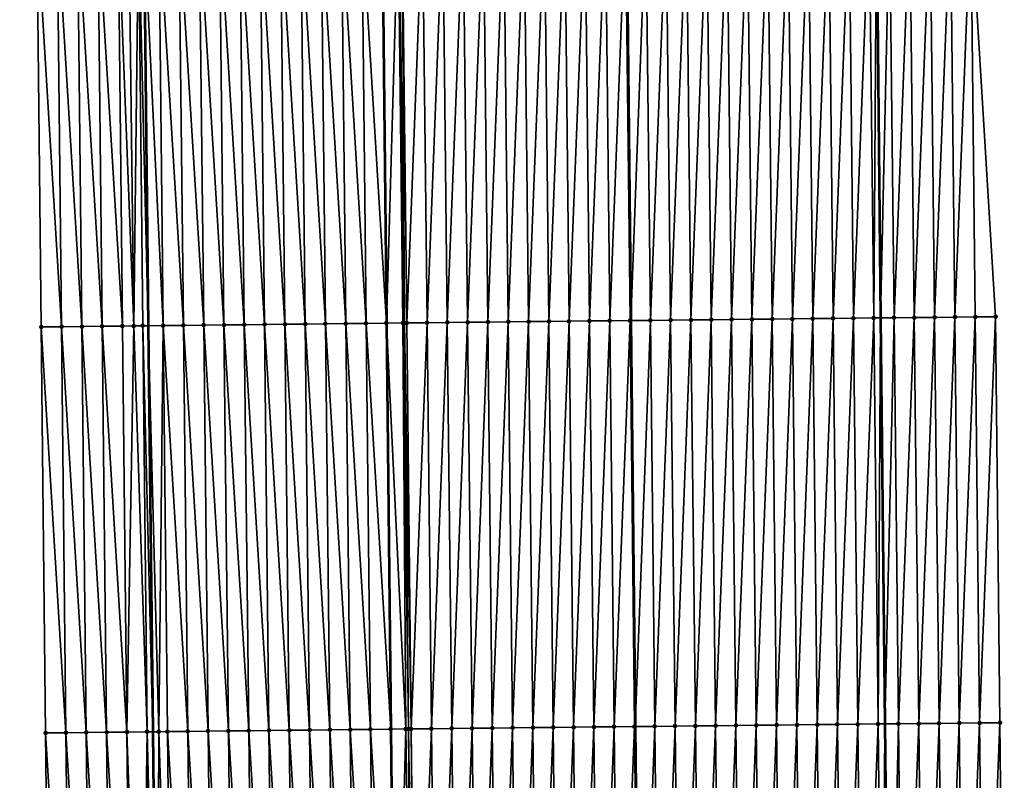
# Model space of a CAD drawing. Header units: feet. Extents: x 2010743 to 2022806, y 818705 to 837694.
# Tile 382 of 531: x 2011444 to 2011492, y 831731 to 831768. Entities that reach past the tile are written whole.
import ezdxf

# ---------------------------------------------------------------- set-up
doc = ezdxf.new("R2010")
doc.units = ezdxf.units.FT
doc.header["$MEASUREMENT"] = 0
for name, color, linetype, lineweight in [('EP_Travel Lane', 172, 'Continuous', 53), ('Road Shots', 141, 'Continuous', 100), ('STRIPING', 60, 'Continuous', 53)]:
    doc.layers.add(name, color=color, linetype=linetype, lineweight=lineweight)
doc.layers.add('I-77-MM17-21_NB-Surface-Border', color=7, linetype='Continuous')
doc.layers.add('I-77-MM17-21_NB-Surface-TIN', color=7, linetype='Continuous')

msp = doc.modelspace()

# ---------------------------------------------------------------- linework, layer by layer
at = {"layer": 'EP_Travel Lane'}
for points in [[(2011485.177, 831853.756, 323.652), (2011485.386, 831833.761, 324.021), (2011485.594, 831813.765, 324.404), (2011485.803, 831793.769, 324.731), (2011486.011, 831773.773, 325.062), (2011486.219, 831753.777, 325.393), (2011486.428, 831733.78, 325.695), (2011486.636, 831713.784, 326.027), (2011486.845, 831693.787, 326.349), (2011487.054, 831673.783, 326.637), (2011487.264, 831653.786, 326.887), (2011487.475, 831633.789, 327.138), (2011487.685, 831613.791, 327.377)], [(2011449.072, 831853.371, 323.961), (2011449.288, 831833.375, 324.312), (2011449.505, 831813.379, 324.656), (2011449.721, 831793.383, 324.965), (2011449.937, 831773.387, 325.292), (2011450.153, 831753.391, 325.644), (2011450.37, 831733.395, 325.962), (2011450.586, 831713.398, 326.256), (2011450.802, 831693.401, 326.543), (2011451.015, 831673.411, 326.849), (2011451.223, 831653.414, 327.141), (2011451.431, 831633.417, 327.406), (2011451.639, 831613.419, 327.638), (2011451.846, 831593.421, 327.826), (2011452.054, 831573.423, 328.022), (2011452.262, 831553.425, 328.205), (2011452.47, 831533.427, 328.378), (2011452.678, 831513.429, 328.569), (2011452.886, 831493.431, 328.729), (2011453.097, 831473.428, 328.901), (2011453.312, 831453.43, 329.063), (2011453.527, 831433.432, 329.189), (2011453.743, 831413.433, 329.309), (2011453.958, 831393.434, 329.386)]]:
    msp.add_polyline3d(points, dxfattribs=at)
at = {"layer": 'I-77-MM17-21_NB-Surface-Border', "color": 3, "linetype": 'Continuous', "lineweight": -3}
for points in [[(2011486.798, 831853.773, 323.598), (2011489.014, 831833.797, 323.882), (2011490.23, 831813.812, 324.215), (2011490.446, 831793.816, 324.555), (2011490.662, 831773.82, 324.901), (2011491.879, 831753.835, 325.197), (2011492.095, 831733.838, 325.503), (2011492.311, 831713.842, 325.837), (2011491.527, 831693.835, 326.185), (2011491.74, 831673.83, 326.475), (2011490.948, 831653.823, 326.767), (2011490.156, 831633.816, 327.056), (2011491.364, 831613.828, 327.263)], [(2011449.089, 831393.381, 329.278), (2011448.504, 831413.376, 329.184), (2011448.125, 831433.373, 329.067), (2011448.04, 831453.373, 328.947), (2011447.825, 831473.371, 328.783), (2011447.614, 831493.374, 328.614), (2011447.406, 831513.373, 328.441), (2011447.198, 831533.371, 328.26), (2011446.99, 831553.369, 328.058), (2011446.513, 831573.364, 327.876), (2011446.83, 831593.368, 327.697), (2011446.763, 831613.367, 327.509), (2011446.591, 831633.365, 327.263), (2011446.107, 831653.359, 327), (2011445.466, 831673.352, 326.693), (2011445.53, 831693.342, 326.395), (2011445.314, 831713.338, 326.112), (2011445.097, 831733.335, 325.799), (2011444.881, 831753.331, 325.475), (2011444.665, 831773.327, 325.13), (2011443.905, 831793.317, 324.779), (2011443.82, 831813.315, 324.476), (2011444.348, 831833.319, 324.16), (2011444.795, 831853.322, 323.822)]]:
    msp.add_polyline3d(points, dxfattribs=at)
at = {"layer": 'I-77-MM17-21_NB-Surface-TIN', "color": 128, "linetype": 'Continuous', "lineweight": -3}
for points in [[(2011449.433, 831753.383, 325.634), (2011449.665, 831773.384, 325.287), (2011449.195, 831773.378, 325.283)], [(2011449.433, 831753.383, 325.634), (2011449.881, 831753.388, 325.641), (2011449.665, 831773.384, 325.287)], [(2011449.665, 831773.384, 325.287), (2011450.153, 831753.391, 325.644), (2011449.937, 831773.387, 325.292)], [(2011449.881, 831753.388, 325.641), (2011450.153, 831753.391, 325.644), (2011449.665, 831773.384, 325.287)], [(2011450.881, 831753.399, 325.653), (2011450.665, 831773.395, 325.305), (2011449.937, 831773.387, 325.292)], [(2011450.881, 831753.399, 325.653), (2011449.937, 831773.387, 325.292), (2011450.153, 831753.391, 325.644)], [(2011451.881, 831753.41, 325.666), (2011451.665, 831773.406, 325.324), (2011450.665, 831773.395, 325.305)], [(2011450.881, 831753.399, 325.653), (2011451.881, 831753.41, 325.666), (2011450.665, 831773.395, 325.305)], [(2011452.881, 831753.421, 325.683), (2011452.665, 831773.417, 325.337), (2011451.665, 831773.406, 325.324)], [(2011451.881, 831753.41, 325.666), (2011452.881, 831753.421, 325.683), (2011451.665, 831773.406, 325.324)], [(2011453.881, 831753.432, 325.695), (2011453.664, 831773.428, 325.348), (2011452.665, 831773.417, 325.337)], [(2011452.881, 831753.421, 325.683), (2011453.881, 831753.432, 325.695), (2011452.665, 831773.417, 325.337)], [(2011454.881, 831753.443, 325.704), (2011454.664, 831773.439, 325.359), (2011453.664, 831773.428, 325.348)], [(2011453.881, 831753.432, 325.695), (2011454.881, 831753.443, 325.704), (2011453.664, 831773.428, 325.348)], [(2011455.881, 831753.454, 325.714), (2011455.664, 831773.45, 325.366), (2011454.664, 831773.439, 325.359)], [(2011454.881, 831753.443, 325.704), (2011455.881, 831753.454, 325.714), (2011454.664, 831773.439, 325.359)], [(2011456.88, 831753.465, 325.724), (2011456.664, 831773.461, 325.374), (2011455.664, 831773.45, 325.366)], [(2011455.881, 831753.454, 325.714), (2011456.88, 831753.465, 325.724), (2011455.664, 831773.45, 325.366)], [(2011457.88, 831753.476, 325.736), (2011457.664, 831773.472, 325.384), (2011456.664, 831773.461, 325.374)], [(2011456.88, 831753.465, 325.724), (2011457.88, 831753.476, 325.736), (2011456.664, 831773.461, 325.374)], [(2011458.88, 831753.487, 325.75), (2011458.664, 831773.483, 325.396), (2011457.664, 831773.472, 325.384)], [(2011457.88, 831753.476, 325.736), (2011458.88, 831753.487, 325.75), (2011457.664, 831773.472, 325.384)], [(2011459.88, 831753.498, 325.765), (2011459.664, 831773.494, 325.412), (2011458.664, 831773.483, 325.396)], [(2011458.88, 831753.487, 325.75), (2011459.88, 831753.498, 325.765), (2011458.664, 831773.483, 325.396)], [(2011460.88, 831753.509, 325.786), (2011460.664, 831773.505, 325.433), (2011459.664, 831773.494, 325.412)], [(2011459.88, 831753.498, 325.765), (2011460.88, 831753.509, 325.786), (2011459.664, 831773.494, 325.412)], [(2011460.664, 831773.505, 325.433), (2011461.88, 831753.52, 325.8), (2011461.664, 831773.516, 325.442)], [(2011460.88, 831753.509, 325.786), (2011461.88, 831753.52, 325.8), (2011460.664, 831773.505, 325.433)], [(2011462.464, 831773.525, 325.447), (2011461.664, 831773.516, 325.442), (2011461.88, 831753.52, 325.8)], [(2011462.696, 831753.529, 325.805), (2011462.464, 831773.525, 325.447), (2011461.88, 831753.52, 325.8)], [(2011462.696, 831753.529, 325.805), (2011462.511, 831773.525, 325.447), (2011462.464, 831773.525, 325.447)], [(2011462.776, 831753.53, 325.805), (2011462.664, 831773.527, 325.446), (2011462.511, 831773.525, 325.447)], [(2011462.696, 831753.529, 325.805), (2011462.776, 831753.53, 325.805), (2011462.511, 831773.525, 325.447)], [(2011462.88, 831753.531, 325.804), (2011463.664, 831773.537, 325.43), (2011462.664, 831773.527, 325.446)], [(2011462.776, 831753.53, 325.805), (2011462.88, 831753.531, 325.804), (2011462.664, 831773.527, 325.446)], [(2011462.88, 831753.531, 325.804), (2011463.88, 831753.542, 325.786), (2011463.664, 831773.537, 325.43)], [(2011463.88, 831753.542, 325.786), (2011464.664, 831773.548, 325.411), (2011463.664, 831773.537, 325.43)], [(2011463.88, 831753.542, 325.786), (2011464.88, 831753.552, 325.767), (2011464.664, 831773.548, 325.411)], [(2011464.88, 831753.552, 325.767), (2011465.664, 831773.558, 325.391), (2011464.664, 831773.548, 325.411)], [(2011464.88, 831753.552, 325.767), (2011465.88, 831753.563, 325.748), (2011465.664, 831773.558, 325.391)], [(2011465.88, 831753.563, 325.748), (2011466.664, 831773.569, 325.372), (2011465.664, 831773.558, 325.391)], [(2011465.88, 831753.563, 325.748), (2011466.88, 831753.573, 325.731), (2011466.664, 831773.569, 325.372)], [(2011466.88, 831753.573, 325.731), (2011467.664, 831773.579, 325.357), (2011466.664, 831773.569, 325.372)], [(2011466.88, 831753.573, 325.731), (2011467.88, 831753.584, 325.716), (2011467.664, 831773.579, 325.357)], [(2011467.88, 831753.584, 325.716), (2011468.664, 831773.59, 325.336), (2011467.664, 831773.579, 325.357)], [(2011467.88, 831753.584, 325.716), (2011468.88, 831753.594, 325.697), (2011468.664, 831773.59, 325.336)], [(2011468.88, 831753.594, 325.697), (2011469.664, 831773.6, 325.319), (2011468.664, 831773.59, 325.336)], [(2011468.88, 831753.594, 325.697), (2011469.88, 831753.605, 325.68), (2011469.664, 831773.6, 325.319)], [(2011469.88, 831753.605, 325.68), (2011470.663, 831773.611, 325.303), (2011469.664, 831773.6, 325.319)], [(2011469.88, 831753.605, 325.68), (2011470.88, 831753.615, 325.664), (2011470.663, 831773.611, 325.303)], [(2011470.88, 831753.615, 325.664), (2011471.663, 831773.621, 325.291), (2011470.663, 831773.611, 325.303)], [(2011470.88, 831753.615, 325.664), (2011471.88, 831753.626, 325.651), (2011471.663, 831773.621, 325.291)], [(2011471.88, 831753.626, 325.651), (2011472.663, 831773.632, 325.28), (2011471.663, 831773.621, 325.291)], [(2011471.88, 831753.626, 325.651), (2011472.88, 831753.637, 325.643), (2011472.663, 831773.632, 325.28)], [(2011472.88, 831753.637, 325.643), (2011473.663, 831773.642, 325.253), (2011472.663, 831773.632, 325.28)], [(2011472.88, 831753.637, 325.643), (2011473.88, 831753.647, 325.625), (2011473.663, 831773.642, 325.253)], [(2011473.88, 831753.647, 325.625), (2011473.701, 831773.643, 325.253), (2011473.663, 831773.642, 325.253)], [(2011474.663, 831773.653, 325.247), (2011473.701, 831773.643, 325.253), (2011473.917, 831753.647, 325.624)], [(2011473.88, 831753.647, 325.625), (2011473.917, 831753.647, 325.624), (2011473.701, 831773.643, 325.253)], [(2011474.879, 831753.657, 325.601), (2011474.663, 831773.653, 325.247), (2011473.917, 831753.647, 325.624)], [(2011474.879, 831753.657, 325.601), (2011475.663, 831773.664, 325.224), (2011474.663, 831773.653, 325.247)], [(2011474.879, 831753.657, 325.601), (2011475.879, 831753.668, 325.573), (2011475.663, 831773.664, 325.224)], [(2011475.879, 831753.668, 325.573), (2011476.663, 831773.674, 325.208), (2011475.663, 831773.664, 325.224)], [(2011475.879, 831753.668, 325.573), (2011476.879, 831753.678, 325.555), (2011476.663, 831773.674, 325.208)], [(2011476.879, 831753.678, 325.555), (2011477.663, 831773.685, 325.194), (2011476.663, 831773.674, 325.208)], [(2011476.879, 831753.678, 325.555), (2011477.879, 831753.689, 325.538), (2011477.663, 831773.685, 325.194)], [(2011477.879, 831753.689, 325.538), (2011478.663, 831773.695, 325.18), (2011477.663, 831773.685, 325.194)], [(2011477.879, 831753.689, 325.538), (2011478.879, 831753.699, 325.522), (2011478.663, 831773.695, 325.18)], [(2011478.879, 831753.699, 325.522), (2011479.663, 831773.706, 325.17), (2011478.663, 831773.695, 325.18)], [(2011478.879, 831753.699, 325.522), (2011479.879, 831753.71, 325.509), (2011479.663, 831773.706, 325.17)], [(2011479.879, 831753.71, 325.509), (2011480.663, 831773.717, 325.161), (2011479.663, 831773.706, 325.17)], [(2011479.879, 831753.71, 325.509), (2011480.879, 831753.721, 325.497), (2011480.663, 831773.717, 325.161)], [(2011480.879, 831753.721, 325.497), (2011481.663, 831773.727, 325.148), (2011480.663, 831773.717, 325.161)], [(2011480.879, 831753.721, 325.497), (2011481.879, 831753.731, 325.487), (2011481.663, 831773.727, 325.148)], [(2011481.879, 831753.731, 325.487), (2011482.663, 831773.738, 325.133), (2011481.663, 831773.727, 325.148)], [(2011481.879, 831753.731, 325.487), (2011482.879, 831753.742, 325.472), (2011482.663, 831773.738, 325.133)], [(2011482.879, 831753.742, 325.472), (2011483.663, 831773.748, 325.118), (2011482.663, 831773.738, 325.133)], [(2011482.879, 831753.742, 325.472), (2011483.879, 831753.752, 325.455), (2011483.663, 831773.748, 325.118)], [(2011483.879, 831753.752, 325.455), (2011484.663, 831773.759, 325.103), (2011483.663, 831773.748, 325.118)], [(2011483.879, 831753.752, 325.455), (2011484.879, 831753.763, 325.438), (2011484.663, 831773.759, 325.103)], [(2011484.879, 831753.763, 325.438), (2011485.663, 831773.769, 325.078), (2011484.663, 831773.759, 325.103)], [(2011484.879, 831753.763, 325.438), (2011485.879, 831753.773, 325.409), (2011485.663, 831773.769, 325.078)], [(2011485.879, 831753.773, 325.409), (2011486.011, 831773.773, 325.062), (2011485.663, 831773.769, 325.078)], [(2011485.879, 831753.773, 325.409), (2011486.219, 831753.777, 325.393), (2011486.011, 831773.773, 325.062)], [(2011486.663, 831773.779, 325.034), (2011486.011, 831773.773, 325.062), (2011486.219, 831753.777, 325.393)], [(2011486.879, 831753.783, 325.364), (2011486.663, 831773.779, 325.034), (2011486.219, 831753.777, 325.393)], [(2011486.879, 831753.783, 325.364), (2011487.663, 831773.79, 324.998), (2011486.663, 831773.779, 325.034)], [(2011486.879, 831753.783, 325.364), (2011487.879, 831753.794, 325.332), (2011487.663, 831773.79, 324.998)], [(2011487.879, 831753.794, 325.332), (2011488.662, 831773.8, 324.961), (2011487.663, 831773.79, 324.998)], [(2011487.879, 831753.794, 325.332), (2011488.879, 831753.804, 325.29), (2011488.662, 831773.8, 324.961)], [(2011488.879, 831753.804, 325.29), (2011489.662, 831773.81, 324.929), (2011488.662, 831773.8, 324.961)], [(2011488.879, 831753.804, 325.29), (2011489.879, 831753.814, 325.256), (2011489.662, 831773.81, 324.929)], [(2011489.879, 831753.814, 325.256), (2011490.662, 831773.82, 324.901), (2011489.662, 831773.81, 324.929)], [(2011489.879, 831753.814, 325.256), (2011490.879, 831753.824, 325.232), (2011490.662, 831773.82, 324.901)], [(2011490.879, 831753.824, 325.232), (2011491.879, 831753.835, 325.197), (2011490.662, 831773.82, 324.901)], [(2011445.881, 831753.342, 325.509), (2011445.665, 831773.338, 325.163), (2011444.665, 831773.327, 325.13)], [(2011444.881, 831753.331, 325.475), (2011445.881, 831753.342, 325.509), (2011444.665, 831773.327, 325.13)], [(2011446.881, 831753.354, 325.546), (2011446.665, 831773.35, 325.201), (2011445.665, 831773.338, 325.163)], [(2011445.881, 831753.342, 325.509), (2011446.881, 831753.354, 325.546), (2011445.665, 831773.338, 325.163)], [(2011447.881, 831753.365, 325.569), (2011447.665, 831773.361, 325.225), (2011446.665, 831773.35, 325.201)], [(2011446.881, 831753.354, 325.546), (2011447.881, 831753.365, 325.569), (2011446.665, 831773.35, 325.201)], [(2011448.881, 831753.376, 325.595), (2011448.665, 831773.372, 325.253), (2011447.665, 831773.361, 325.225)], [(2011447.881, 831753.365, 325.569), (2011448.881, 831753.376, 325.595), (2011447.665, 831773.361, 325.225)], [(2011449.433, 831753.383, 325.634), (2011449.195, 831773.378, 325.283), (2011448.665, 831773.372, 325.253)], [(2011448.881, 831753.376, 325.595), (2011449.433, 831753.383, 325.634), (2011448.665, 831773.372, 325.253)], [(2011461.096, 831733.513, 326.109), (2011460.88, 831753.509, 325.786), (2011459.88, 831753.498, 325.765)], [(2011460.88, 831753.509, 325.786), (2011462.096, 831733.524, 326.119), (2011461.88, 831753.52, 325.8)], [(2011461.096, 831733.513, 326.109), (2011462.096, 831733.524, 326.119), (2011460.88, 831753.509, 325.786)], [(2011462.83, 831733.532, 326.126), (2011462.696, 831753.529, 325.805), (2011461.88, 831753.52, 325.8)], [(2011462.83, 831733.532, 326.126), (2011461.88, 831753.52, 325.8), (2011462.096, 831733.524, 326.119)], [(2011462.97, 831733.534, 326.126), (2011462.776, 831753.53, 325.805), (2011462.696, 831753.529, 325.805)], [(2011462.83, 831733.532, 326.126), (2011462.97, 831733.534, 326.126), (2011462.696, 831753.529, 325.805)], [(2011463.096, 831733.535, 326.125), (2011462.88, 831753.531, 325.804), (2011462.776, 831753.53, 325.805)], [(2011462.97, 831733.534, 326.126), (2011463.096, 831733.535, 326.125), (2011462.776, 831753.53, 325.805)], [(2011463.096, 831733.535, 326.125), (2011463.88, 831753.542, 325.786), (2011462.88, 831753.531, 325.804)], [(2011463.096, 831733.535, 326.125), (2011464.096, 831733.545, 326.107), (2011463.88, 831753.542, 325.786)], [(2011464.096, 831733.545, 326.107), (2011464.88, 831753.552, 325.767), (2011463.88, 831753.542, 325.786)], [(2011464.096, 831733.545, 326.107), (2011465.096, 831733.556, 326.088), (2011464.88, 831753.552, 325.767)], [(2011465.096, 831733.556, 326.088), (2011465.88, 831753.563, 325.748), (2011464.88, 831753.552, 325.767)], [(2011465.096, 831733.556, 326.088), (2011466.096, 831733.566, 326.07), (2011465.88, 831753.563, 325.748)], [(2011466.096, 831733.566, 326.07), (2011466.88, 831753.573, 325.731), (2011465.88, 831753.563, 325.748)], [(2011466.096, 831733.566, 326.07), (2011467.096, 831733.577, 326.055), (2011466.88, 831753.573, 325.731)], [(2011467.096, 831733.577, 326.055), (2011467.88, 831753.584, 325.716), (2011466.88, 831753.573, 325.731)], [(2011467.096, 831733.577, 326.055), (2011468.096, 831733.588, 326.04), (2011467.88, 831753.584, 325.716)], [(2011468.096, 831733.588, 326.04), (2011468.88, 831753.594, 325.697), (2011467.88, 831753.584, 325.716)], [(2011468.096, 831733.588, 326.04), (2011469.096, 831733.598, 326.022), (2011468.88, 831753.594, 325.697)], [(2011469.096, 831733.598, 326.022), (2011469.88, 831753.605, 325.68), (2011468.88, 831753.594, 325.697)], [(2011469.096, 831733.598, 326.022), (2011470.096, 831733.609, 326.006), (2011469.88, 831753.605, 325.68)], [(2011470.096, 831733.609, 326.006), (2011470.88, 831753.615, 325.664), (2011469.88, 831753.605, 325.68)], [(2011470.096, 831733.609, 326.006), (2011471.096, 831733.619, 325.993), (2011470.88, 831753.615, 325.664)], [(2011471.096, 831733.619, 325.993), (2011471.88, 831753.626, 325.651), (2011470.88, 831753.615, 325.664)], [(2011471.096, 831733.619, 325.993), (2011472.096, 831733.63, 325.984), (2011471.88, 831753.626, 325.651)], [(2011472.096, 831733.63, 325.984), (2011472.88, 831753.637, 325.643), (2011471.88, 831753.626, 325.651)], [(2011472.096, 831733.63, 325.984), (2011473.096, 831733.641, 325.976), (2011472.88, 831753.637, 325.643)], [(2011473.096, 831733.641, 325.976), (2011473.88, 831753.647, 325.625), (2011472.88, 831753.637, 325.643)], [(2011473.096, 831733.641, 325.976), (2011474.096, 831733.651, 325.951), (2011473.88, 831753.647, 325.625)], [(2011474.096, 831733.651, 325.951), (2011473.917, 831753.647, 325.624), (2011473.88, 831753.647, 325.625)], [(2011474.879, 831753.657, 325.601), (2011473.917, 831753.647, 325.624), (2011474.134, 831733.651, 325.95)], [(2011474.096, 831733.651, 325.951), (2011474.134, 831733.651, 325.95), (2011473.917, 831753.647, 325.624)], [(2011475.096, 831733.661, 325.933), (2011474.879, 831753.657, 325.601), (2011474.134, 831733.651, 325.95)], [(2011475.096, 831733.661, 325.933), (2011475.879, 831753.668, 325.573), (2011474.879, 831753.657, 325.601)], [(2011475.096, 831733.661, 325.933), (2011476.096, 831733.672, 325.902), (2011475.879, 831753.668, 325.573)], [(2011476.096, 831733.672, 325.902), (2011476.879, 831753.678, 325.555), (2011475.879, 831753.668, 325.573)], [(2011476.096, 831733.672, 325.902), (2011477.096, 831733.682, 325.885), (2011476.879, 831753.678, 325.555)], [(2011477.096, 831733.682, 325.885), (2011477.879, 831753.689, 325.538), (2011476.879, 831753.678, 325.555)], [(2011477.096, 831733.682, 325.885), (2011478.095, 831733.693, 325.864), (2011477.879, 831753.689, 325.538)], [(2011478.095, 831733.693, 325.864), (2011478.879, 831753.699, 325.522), (2011477.879, 831753.689, 325.538)], [(2011478.095, 831733.693, 325.864), (2011479.095, 831733.703, 325.849), (2011478.879, 831753.699, 325.522)], [(2011479.095, 831733.703, 325.849), (2011479.879, 831753.71, 325.509), (2011478.879, 831753.699, 325.522)], [(2011479.095, 831733.703, 325.849), (2011480.095, 831733.714, 325.835), (2011479.879, 831753.71, 325.509)], [(2011480.095, 831733.714, 325.835), (2011480.879, 831753.721, 325.497), (2011479.879, 831753.71, 325.509)], [(2011480.095, 831733.714, 325.835), (2011481.095, 831733.724, 325.82), (2011480.879, 831753.721, 325.497)], [(2011481.095, 831733.724, 325.82), (2011481.879, 831753.731, 325.487), (2011480.879, 831753.721, 325.497)], [(2011481.095, 831733.724, 325.82), (2011482.095, 831733.735, 325.807), (2011481.879, 831753.731, 325.487)], [(2011482.095, 831733.735, 325.807), (2011482.879, 831753.742, 325.472), (2011481.879, 831753.731, 325.487)], [(2011482.095, 831733.735, 325.807), (2011483.095, 831733.746, 325.79), (2011482.879, 831753.742, 325.472)], [(2011483.095, 831733.746, 325.79), (2011483.879, 831753.752, 325.455), (2011482.879, 831753.742, 325.472)], [(2011483.095, 831733.746, 325.79), (2011484.095, 831733.756, 325.771), (2011483.879, 831753.752, 325.455)], [(2011484.095, 831733.756, 325.771), (2011484.879, 831753.763, 325.438), (2011483.879, 831753.752, 325.455)], [(2011484.095, 831733.756, 325.771), (2011485.095, 831733.766, 325.749), (2011484.879, 831753.763, 325.438)], [(2011485.095, 831733.766, 325.749), (2011485.879, 831753.773, 325.409), (2011484.879, 831753.763, 325.438)], [(2011485.095, 831733.766, 325.749), (2011486.095, 831733.777, 325.706), (2011485.879, 831753.773, 325.409)], [(2011486.095, 831733.777, 325.706), (2011486.219, 831753.777, 325.393), (2011485.879, 831753.773, 325.409)], [(2011486.095, 831733.777, 325.706), (2011486.428, 831733.78, 325.695), (2011486.219, 831753.777, 325.393)], [(2011486.879, 831753.783, 325.364), (2011486.219, 831753.777, 325.393), (2011486.428, 831733.78, 325.695)], [(2011487.095, 831733.787, 325.672), (2011486.879, 831753.783, 325.364), (2011486.428, 831733.78, 325.695)], [(2011487.095, 831733.787, 325.672), (2011487.879, 831753.794, 325.332), (2011486.879, 831753.783, 325.364)], [(2011487.095, 831733.787, 325.672), (2011488.095, 831733.797, 325.64), (2011487.879, 831753.794, 325.332)], [(2011488.095, 831733.797, 325.64), (2011488.879, 831753.804, 325.29), (2011487.879, 831753.794, 325.332)], [(2011488.095, 831733.797, 325.64), (2011489.095, 831733.807, 325.602), (2011488.879, 831753.804, 325.29)], [(2011489.095, 831733.807, 325.602), (2011489.879, 831753.814, 325.256), (2011488.879, 831753.804, 325.29)], [(2011489.095, 831733.807, 325.602), (2011490.095, 831733.818, 325.568), (2011489.879, 831753.814, 325.256)], [(2011490.095, 831733.818, 325.568), (2011490.879, 831753.824, 325.232), (2011489.879, 831753.814, 325.256)], [(2011490.095, 831733.818, 325.568), (2011491.095, 831733.828, 325.535), (2011490.879, 831753.824, 325.232)], [(2011491.095, 831733.828, 325.535), (2011491.879, 831753.835, 325.197), (2011490.879, 831753.824, 325.232)], [(2011491.095, 831733.828, 325.535), (2011492.095, 831733.838, 325.503), (2011491.879, 831753.835, 325.197)], [(2011446.097, 831733.346, 325.832), (2011445.881, 831753.342, 325.509), (2011444.881, 831753.331, 325.475)], [(2011445.097, 831733.335, 325.799), (2011446.097, 831733.346, 325.832), (2011444.881, 831753.331, 325.475)], [(2011447.097, 831733.358, 325.867), (2011446.881, 831753.354, 325.546), (2011445.881, 831753.342, 325.509)], [(2011446.097, 831733.346, 325.832), (2011447.097, 831733.358, 325.867), (2011445.881, 831753.342, 325.509)], [(2011448.097, 831733.369, 325.892), (2011447.881, 831753.365, 325.569), (2011446.881, 831753.354, 325.546)], [(2011447.097, 831733.358, 325.867), (2011448.097, 831733.369, 325.892), (2011446.881, 831753.354, 325.546)], [(2011449.097, 831733.38, 325.913), (2011448.881, 831753.376, 325.595), (2011447.881, 831753.365, 325.569)], [(2011448.097, 831733.369, 325.892), (2011449.097, 831733.38, 325.913), (2011447.881, 831753.365, 325.569)], [(2011449.097, 831733.38, 325.913), (2011449.433, 831753.383, 325.634), (2011448.881, 831753.376, 325.595)], [(2011449.097, 831733.38, 325.913), (2011450.097, 831733.392, 325.959), (2011449.433, 831753.383, 325.634)], [(2011450.097, 831733.392, 325.959), (2011449.881, 831753.388, 325.641), (2011449.433, 831753.383, 325.634)], [(2011449.881, 831753.388, 325.641), (2011450.37, 831733.395, 325.962), (2011450.153, 831753.391, 325.644)], [(2011450.097, 831733.392, 325.959), (2011450.37, 831733.395, 325.962), (2011449.881, 831753.388, 325.641)], [(2011450.667, 831733.398, 325.964), (2011450.881, 831753.399, 325.653), (2011450.153, 831753.391, 325.644)], [(2011450.667, 831733.398, 325.964), (2011450.153, 831753.391, 325.644), (2011450.37, 831733.395, 325.962)], [(2011450.667, 831733.398, 325.964), (2011451.097, 831733.403, 325.971), (2011450.881, 831753.399, 325.653)], [(2011452.097, 831733.414, 325.991), (2011451.881, 831753.41, 325.666), (2011450.881, 831753.399, 325.653)], [(2011451.097, 831733.403, 325.971), (2011452.097, 831733.414, 325.991), (2011450.881, 831753.399, 325.653)], [(2011453.097, 831733.425, 326.006), (2011452.881, 831753.421, 325.683), (2011451.881, 831753.41, 325.666)], [(2011452.097, 831733.414, 325.991), (2011453.097, 831733.425, 326.006), (2011451.881, 831753.41, 325.666)], [(2011454.097, 831733.436, 326.016), (2011453.881, 831753.432, 325.695), (2011452.881, 831753.421, 325.683)], [(2011453.097, 831733.425, 326.006), (2011454.097, 831733.436, 326.016), (2011452.881, 831753.421, 325.683)], [(2011455.097, 831733.447, 326.027), (2011454.881, 831753.443, 325.704), (2011453.881, 831753.432, 325.695)], [(2011454.097, 831733.436, 326.016), (2011455.097, 831733.447, 326.027), (2011453.881, 831753.432, 325.695)], [(2011456.097, 831733.458, 326.037), (2011455.881, 831753.454, 325.714), (2011454.881, 831753.443, 325.704)], [(2011455.097, 831733.447, 326.027), (2011456.097, 831733.458, 326.037), (2011454.881, 831753.443, 325.704)], [(2011457.097, 831733.469, 326.046), (2011456.88, 831753.465, 325.724), (2011455.881, 831753.454, 325.714)], [(2011456.097, 831733.458, 326.037), (2011457.097, 831733.469, 326.046), (2011455.881, 831753.454, 325.714)], [(2011458.097, 831733.48, 326.057), (2011457.88, 831753.476, 325.736), (2011456.88, 831753.465, 325.724)], [(2011457.097, 831733.469, 326.046), (2011458.097, 831733.48, 326.057), (2011456.88, 831753.465, 325.724)], [(2011459.097, 831733.491, 326.07), (2011458.88, 831753.487, 325.75), (2011457.88, 831753.476, 325.736)], [(2011458.097, 831733.48, 326.057), (2011459.097, 831733.491, 326.07), (2011457.88, 831753.476, 325.736)], [(2011460.097, 831733.502, 326.088), (2011459.88, 831753.498, 325.765), (2011458.88, 831753.487, 325.75)], [(2011459.097, 831733.491, 326.07), (2011460.097, 831733.502, 326.088), (2011458.88, 831753.487, 325.75)], [(2011460.097, 831733.502, 326.088), (2011461.096, 831733.513, 326.109), (2011459.88, 831753.498, 325.765)], [(2011470.312, 831713.612, 326.303), (2011471.096, 831733.619, 325.993), (2011470.096, 831733.609, 326.006)], [(2011470.312, 831713.612, 326.303), (2011471.312, 831713.622, 326.289), (2011471.096, 831733.619, 325.993)], [(2011471.312, 831713.622, 326.289), (2011472.096, 831733.63, 325.984), (2011471.096, 831733.619, 325.993)], [(2011471.312, 831713.622, 326.289), (2011472.312, 831713.633, 326.277), (2011472.096, 831733.63, 325.984)], [(2011472.312, 831713.633, 326.277), (2011473.096, 831733.641, 325.976), (2011472.096, 831733.63, 325.984)], [(2011472.312, 831713.633, 326.277), (2011473.312, 831713.644, 326.267), (2011473.096, 831733.641, 325.976)], [(2011473.312, 831713.644, 326.267), (2011474.096, 831733.651, 325.951), (2011473.096, 831733.641, 325.976)], [(2011473.312, 831713.644, 326.267), (2011474.312, 831713.654, 326.246), (2011474.096, 831733.651, 325.951)], [(2011474.312, 831713.654, 326.246), (2011474.134, 831733.651, 325.95), (2011474.096, 831733.651, 325.951)], [(2011475.096, 831733.661, 325.933), (2011474.134, 831733.651, 325.95), (2011474.35, 831713.655, 326.246)], [(2011474.312, 831713.654, 326.246), (2011474.35, 831713.655, 326.246), (2011474.134, 831733.651, 325.95)], [(2011475.312, 831713.665, 326.244), (2011475.096, 831733.661, 325.933), (2011474.35, 831713.655, 326.246)], [(2011475.312, 831713.665, 326.244), (2011476.096, 831733.672, 325.902), (2011475.096, 831733.661, 325.933)], [(2011475.312, 831713.665, 326.244), (2011476.312, 831713.675, 326.215), (2011476.096, 831733.672, 325.902)], [(2011476.312, 831713.675, 326.215), (2011477.096, 831733.682, 325.885), (2011476.096, 831733.672, 325.902)], [(2011476.312, 831713.675, 326.215), (2011477.312, 831713.686, 326.196), (2011477.096, 831733.682, 325.885)], [(2011477.312, 831713.686, 326.196), (2011478.095, 831733.693, 325.864), (2011477.096, 831733.682, 325.885)], [(2011477.312, 831713.686, 326.196), (2011478.312, 831713.696, 326.181), (2011478.095, 831733.693, 325.864)], [(2011478.312, 831713.696, 326.181), (2011479.095, 831733.703, 325.849), (2011478.095, 831733.693, 325.864)], [(2011478.312, 831713.696, 326.181), (2011479.312, 831713.707, 326.168), (2011479.095, 831733.703, 325.849)], [(2011479.312, 831713.707, 326.168), (2011480.095, 831733.714, 325.835), (2011479.095, 831733.703, 325.849)], [(2011479.312, 831713.707, 326.168), (2011480.312, 831713.718, 326.154), (2011480.095, 831733.714, 325.835)], [(2011480.312, 831713.718, 326.154), (2011481.095, 831733.724, 325.82), (2011480.095, 831733.714, 325.835)], [(2011480.312, 831713.718, 326.154), (2011481.312, 831713.728, 326.141), (2011481.095, 831733.724, 325.82)], [(2011481.312, 831713.728, 326.141), (2011482.095, 831733.735, 325.807), (2011481.095, 831733.724, 325.82)], [(2011481.312, 831713.728, 326.141), (2011482.311, 831713.739, 326.13), (2011482.095, 831733.735, 325.807)], [(2011482.311, 831713.739, 326.13), (2011483.095, 831733.746, 325.79), (2011482.095, 831733.735, 325.807)], [(2011482.311, 831713.739, 326.13), (2011483.311, 831713.749, 326.115), (2011483.095, 831733.746, 325.79)], [(2011483.311, 831713.749, 326.115), (2011484.095, 831733.756, 325.771), (2011483.095, 831733.746, 325.79)], [(2011483.311, 831713.749, 326.115), (2011484.311, 831713.76, 326.101), (2011484.095, 831733.756, 325.771)], [(2011484.311, 831713.76, 326.101), (2011485.095, 831733.766, 325.749), (2011484.095, 831733.756, 325.771)], [(2011484.311, 831713.76, 326.101), (2011485.311, 831713.77, 326.08), (2011485.095, 831733.766, 325.749)], [(2011485.311, 831713.77, 326.08), (2011486.095, 831733.777, 325.706), (2011485.095, 831733.766, 325.749)], [(2011485.311, 831713.77, 326.08), (2011486.311, 831713.78, 326.035), (2011486.095, 831733.777, 325.706)], [(2011486.311, 831713.78, 326.035), (2011486.428, 831733.78, 325.695), (2011486.095, 831733.777, 325.706)], [(2011486.311, 831713.78, 326.035), (2011486.636, 831713.784, 326.027), (2011486.428, 831733.78, 325.695)], [(2011487.095, 831733.787, 325.672), (2011486.428, 831733.78, 325.695), (2011486.636, 831713.784, 326.027)], [(2011487.311, 831713.791, 326.008), (2011487.095, 831733.787, 325.672), (2011486.636, 831713.784, 326.027)], [(2011487.311, 831713.791, 326.008), (2011488.095, 831733.797, 325.64), (2011487.095, 831733.787, 325.672)], [(2011487.311, 831713.791, 326.008), (2011488.311, 831713.801, 325.982), (2011488.095, 831733.797, 325.64)], [(2011488.311, 831713.801, 325.982), (2011489.095, 831733.807, 325.602), (2011488.095, 831733.797, 325.64)], [(2011488.311, 831713.801, 325.982), (2011489.311, 831713.811, 325.944), (2011489.095, 831733.807, 325.602)], [(2011489.311, 831713.811, 325.944), (2011490.095, 831733.818, 325.568), (2011489.095, 831733.807, 325.602)], [(2011489.311, 831713.811, 325.944), (2011490.311, 831713.821, 325.903), (2011490.095, 831733.818, 325.568)], [(2011490.311, 831713.821, 325.903), (2011491.095, 831733.828, 325.535), (2011490.095, 831733.818, 325.568)], [(2011490.311, 831713.821, 325.903), (2011491.311, 831713.832, 325.867), (2011491.095, 831733.828, 325.535)], [(2011491.311, 831713.832, 325.867), (2011492.095, 831733.838, 325.503), (2011491.095, 831733.828, 325.535)], [(2011491.311, 831713.832, 325.867), (2011492.311, 831713.842, 325.837), (2011492.095, 831733.838, 325.503)], [(2011446.314, 831713.35, 326.141), (2011446.097, 831733.346, 325.832), (2011445.097, 831733.335, 325.799)], [(2011445.314, 831713.338, 326.112), (2011446.314, 831713.35, 326.141), (2011445.097, 831733.335, 325.799)], [(2011447.314, 831713.361, 326.174), (2011447.097, 831733.358, 325.867), (2011446.097, 831733.346, 325.832)], [(2011446.314, 831713.35, 326.141), (2011447.314, 831713.361, 326.174), (2011446.097, 831733.346, 325.832)], [(2011448.313, 831713.372, 326.195), (2011448.097, 831733.369, 325.892), (2011447.097, 831733.358, 325.867)], [(2011447.314, 831713.361, 326.174), (2011448.313, 831713.372, 326.195), (2011447.097, 831733.358, 325.867)], [(2011449.313, 831713.384, 326.223), (2011449.097, 831733.38, 325.913), (2011448.097, 831733.369, 325.892)], [(2011448.313, 831713.372, 326.195), (2011449.313, 831713.384, 326.223), (2011448.097, 831733.369, 325.892)], [(2011449.797, 831713.389, 326.248), (2011450.097, 831733.392, 325.959), (2011449.097, 831733.38, 325.913)], [(2011449.313, 831713.384, 326.223), (2011449.797, 831713.389, 326.248), (2011449.097, 831733.38, 325.913)], [(2011449.797, 831713.389, 326.248), (2011450.313, 831713.395, 326.251), (2011450.097, 831733.392, 325.959)], [(2011450.097, 831733.392, 325.959), (2011450.586, 831713.398, 326.256), (2011450.37, 831733.395, 325.962)], [(2011450.313, 831713.395, 326.251), (2011450.586, 831713.398, 326.256), (2011450.097, 831733.392, 325.959)], [(2011450.667, 831733.398, 325.964), (2011450.37, 831733.395, 325.962), (2011450.586, 831713.398, 326.256)], [(2011451.313, 831713.406, 326.268), (2011450.667, 831733.398, 325.964), (2011450.586, 831713.398, 326.256)], [(2011451.313, 831713.406, 326.268), (2011451.097, 831733.403, 325.971), (2011450.667, 831733.398, 325.964)], [(2011452.313, 831713.417, 326.286), (2011452.097, 831733.414, 325.991), (2011451.097, 831733.403, 325.971)], [(2011451.313, 831713.406, 326.268), (2011452.313, 831713.417, 326.286), (2011451.097, 831733.403, 325.971)], [(2011453.313, 831713.428, 326.301), (2011453.097, 831733.425, 326.006), (2011452.097, 831733.414, 325.991)], [(2011452.313, 831713.417, 326.286), (2011453.313, 831713.428, 326.301), (2011452.097, 831733.414, 325.991)], [(2011454.313, 831713.439, 326.313), (2011454.097, 831733.436, 326.016), (2011453.097, 831733.425, 326.006)], [(2011453.313, 831713.428, 326.301), (2011454.313, 831713.439, 326.313), (2011453.097, 831733.425, 326.006)], [(2011455.313, 831713.45, 326.325), (2011455.097, 831733.447, 326.027), (2011454.097, 831733.436, 326.016)], [(2011454.313, 831713.439, 326.313), (2011455.313, 831713.45, 326.325), (2011454.097, 831733.436, 326.016)], [(2011456.313, 831713.461, 326.335), (2011456.097, 831733.458, 326.037), (2011455.097, 831733.447, 326.027)], [(2011455.313, 831713.45, 326.325), (2011456.313, 831713.461, 326.335), (2011455.097, 831733.447, 326.027)], [(2011457.313, 831713.472, 326.346), (2011457.097, 831733.469, 326.046), (2011456.097, 831733.458, 326.037)], [(2011456.313, 831713.461, 326.335), (2011457.313, 831713.472, 326.346), (2011456.097, 831733.458, 326.037)], [(2011458.313, 831713.483, 326.356), (2011458.097, 831733.48, 326.057), (2011457.097, 831733.469, 326.046)], [(2011457.313, 831713.472, 326.346), (2011458.313, 831713.483, 326.356), (2011457.097, 831733.469, 326.046)], [(2011459.313, 831713.494, 326.37), (2011459.097, 831733.491, 326.07), (2011458.097, 831733.48, 326.057)], [(2011458.313, 831713.483, 326.356), (2011459.313, 831713.494, 326.37), (2011458.097, 831733.48, 326.057)], [(2011460.313, 831713.505, 326.388), (2011460.097, 831733.502, 326.088), (2011459.097, 831733.491, 326.07)], [(2011459.313, 831713.494, 326.37), (2011460.313, 831713.505, 326.388), (2011459.097, 831733.491, 326.07)], [(2011461.313, 831713.516, 326.408), (2011461.096, 831733.513, 326.109), (2011460.097, 831733.502, 326.088)], [(2011460.313, 831713.505, 326.388), (2011461.313, 831713.516, 326.408), (2011460.097, 831733.502, 326.088)], [(2011461.096, 831733.513, 326.109), (2011462.313, 831713.527, 326.422), (2011462.096, 831733.524, 326.119)], [(2011461.313, 831713.516, 326.408), (2011462.313, 831713.527, 326.422), (2011461.096, 831733.513, 326.109)], [(2011462.83, 831733.532, 326.126), (2011462.096, 831733.524, 326.119), (2011462.313, 831713.527, 326.422)], [(2011463.139, 831713.536, 326.425), (2011462.83, 831733.532, 326.126), (2011462.313, 831713.527, 326.422)], [(2011463.139, 831713.536, 326.425), (2011462.97, 831733.534, 326.126), (2011462.83, 831733.532, 326.126)], [(2011463.279, 831713.538, 326.425), (2011463.096, 831733.535, 326.125), (2011462.97, 831733.534, 326.126)], [(2011463.139, 831713.536, 326.425), (2011463.279, 831713.538, 326.425), (2011462.97, 831733.534, 326.126)], [(2011463.313, 831713.538, 326.425), (2011464.096, 831733.545, 326.107), (2011463.096, 831733.535, 326.125)], [(2011463.279, 831713.538, 326.425), (2011463.313, 831713.538, 326.425), (2011463.096, 831733.535, 326.125)], [(2011463.313, 831713.538, 326.425), (2011464.312, 831713.549, 326.409), (2011464.096, 831733.545, 326.107)], [(2011464.312, 831713.549, 326.409), (2011465.096, 831733.556, 326.088), (2011464.096, 831733.545, 326.107)], [(2011464.312, 831713.549, 326.409), (2011465.312, 831713.559, 326.389), (2011465.096, 831733.556, 326.088)], [(2011465.312, 831713.559, 326.389), (2011466.096, 831733.566, 326.07), (2011465.096, 831733.556, 326.088)], [(2011465.312, 831713.559, 326.389), (2011466.312, 831713.57, 326.372), (2011466.096, 831733.566, 326.07)], [(2011466.312, 831713.57, 326.372), (2011467.096, 831733.577, 326.055), (2011466.096, 831733.566, 326.07)], [(2011466.312, 831713.57, 326.372), (2011467.312, 831713.58, 326.355), (2011467.096, 831733.577, 326.055)], [(2011467.312, 831713.58, 326.355), (2011468.096, 831733.588, 326.04), (2011467.096, 831733.577, 326.055)], [(2011467.312, 831713.58, 326.355), (2011468.312, 831713.591, 326.34), (2011468.096, 831733.588, 326.04)], [(2011468.312, 831713.591, 326.34), (2011469.096, 831733.598, 326.022), (2011468.096, 831733.588, 326.04)], [(2011468.312, 831713.591, 326.34), (2011469.312, 831713.601, 326.321), (2011469.096, 831733.598, 326.022)], [(2011469.312, 831713.601, 326.321), (2011470.096, 831733.609, 326.006), (2011469.096, 831733.598, 326.022)], [(2011469.312, 831713.601, 326.321), (2011470.312, 831713.612, 326.303), (2011470.096, 831733.609, 326.006)]]:
    msp.add_3dface(points, dxfattribs=at)
at = {"layer": 'Road Shots', "lineweight": 100}
for p in [(2011460.88, 831753.509, 325.786), (2011461.88, 831753.52, 325.8), (2011462.696, 831753.529, 325.805), (2011462.776, 831753.53, 325.805), (2011462.88, 831753.531, 325.804), (2011463.88, 831753.542, 325.786), (2011464.88, 831753.552, 325.767), (2011465.88, 831753.563, 325.748), (2011466.88, 831753.573, 325.731), (2011467.88, 831753.584, 325.716), (2011468.88, 831753.594, 325.697), (2011469.88, 831753.605, 325.68), (2011470.88, 831753.615, 325.664), (2011471.88, 831753.626, 325.651), (2011472.88, 831753.637, 325.643), (2011473.88, 831753.647, 325.625), (2011474.879, 831753.657, 325.601), (2011475.879, 831753.668, 325.573), (2011476.879, 831753.678, 325.555), (2011477.879, 831753.689, 325.538), (2011478.879, 831753.699, 325.522), (2011479.879, 831753.71, 325.509), (2011480.879, 831753.721, 325.497), (2011481.879, 831753.731, 325.487), (2011482.879, 831753.742, 325.472), (2011483.879, 831753.752, 325.455), (2011484.879, 831753.763, 325.438), (2011485.879, 831753.773, 325.409), (2011486.879, 831753.783, 325.364), (2011487.879, 831753.794, 325.332), (2011488.879, 831753.804, 325.29), (2011489.879, 831753.814, 325.256), (2011490.879, 831753.824, 325.232), (2011491.879, 831753.835, 325.197), (2011444.881, 831753.331, 325.475), (2011445.881, 831753.342, 325.509), (2011446.881, 831753.354, 325.546), (2011447.881, 831753.365, 325.569), (2011448.881, 831753.376, 325.595), (2011449.433, 831753.383, 325.634), (2011449.881, 831753.388, 325.641), (2011450.881, 831753.399, 325.653), (2011451.881, 831753.41, 325.666), (2011452.881, 831753.421, 325.683), (2011453.881, 831753.432, 325.695), (2011454.881, 831753.443, 325.704), (2011455.881, 831753.454, 325.714), (2011456.88, 831753.465, 325.724), (2011457.88, 831753.476, 325.736), (2011458.88, 831753.487, 325.75), (2011459.88, 831753.498, 325.765), (2011471.096, 831733.619, 325.993), (2011472.096, 831733.63, 325.984), (2011473.096, 831733.641, 325.976), (2011474.096, 831733.651, 325.951), (2011475.096, 831733.661, 325.933), (2011476.096, 831733.672, 325.902), (2011477.096, 831733.682, 325.885), (2011478.095, 831733.693, 325.864), (2011479.095, 831733.703, 325.849), (2011480.095, 831733.714, 325.835), (2011481.095, 831733.724, 325.82), (2011482.095, 831733.735, 325.807), (2011483.095, 831733.746, 325.79), (2011484.095, 831733.756, 325.771), (2011485.095, 831733.766, 325.749), (2011486.095, 831733.777, 325.706), (2011487.095, 831733.787, 325.672), (2011488.095, 831733.797, 325.64), (2011489.095, 831733.807, 325.602), (2011490.095, 831733.818, 325.568), (2011491.095, 831733.828, 325.535), (2011492.095, 831733.838, 325.503), (2011445.097, 831733.335, 325.799), (2011446.097, 831733.346, 325.832), (2011447.097, 831733.358, 325.867), (2011448.097, 831733.369, 325.892), (2011449.097, 831733.38, 325.913), (2011450.097, 831733.392, 325.959), (2011450.667, 831733.398, 325.964), (2011451.097, 831733.403, 325.971), (2011452.097, 831733.414, 325.991), (2011453.097, 831733.425, 326.006), (2011454.097, 831733.436, 326.016), (2011455.097, 831733.447, 326.027), (2011456.097, 831733.458, 326.037), (2011457.097, 831733.469, 326.046), (2011458.097, 831733.48, 326.057), (2011459.097, 831733.491, 326.07), (2011460.097, 831733.502, 326.088), (2011461.096, 831733.513, 326.109), (2011462.096, 831733.524, 326.119), (2011462.83, 831733.532, 326.126), (2011462.97, 831733.534, 326.126), (2011463.096, 831733.535, 326.125), (2011464.096, 831733.545, 326.107), (2011465.096, 831733.556, 326.088), (2011466.096, 831733.566, 326.07), (2011467.096, 831733.577, 326.055), (2011468.096, 831733.588, 326.04), (2011469.096, 831733.598, 326.022), (2011470.096, 831733.609, 326.006)]:
    msp.add_point(p, dxfattribs=at)
at = {"layer": 'STRIPING'}
for points in [[(2011460.799, 831853.5, 324.108), (2011461.015, 831833.505, 324.476), (2011461.232, 831813.509, 324.806), (2011461.448, 831793.512, 325.125), (2011461.664, 831773.516, 325.442), (2011461.88, 831753.52, 325.8), (2011462.096, 831733.524, 326.119), (2011462.313, 831713.527, 326.422), (2011462.529, 831693.531, 326.715), (2011462.742, 831673.535, 327.012), (2011462.95, 831653.538, 327.294), (2011463.158, 831633.54, 327.556), (2011463.366, 831613.543, 327.789), (2011463.573, 831593.545, 327.997), (2011463.781, 831573.547, 328.197), (2011463.989, 831553.549, 328.387), (2011464.197, 831533.551, 328.56), (2011464.405, 831513.553, 328.757), (2011464.613, 831493.554, 328.914), (2011464.824, 831473.555, 329.076), (2011465.039, 831453.557, 329.24), (2011465.254, 831433.558, 329.357), (2011465.47, 831413.56, 329.47), (2011465.685, 831393.561, 329.55)], [(2011472.836, 831853.627, 323.912), (2011473.053, 831833.632, 324.287), (2011473.269, 831813.636, 324.626), (2011473.485, 831793.64, 324.962), (2011473.701, 831773.643, 325.253), (2011473.917, 831753.647, 325.624), (2011474.134, 831733.651, 325.95), (2011474.35, 831713.655, 326.246), (2011474.566, 831693.658, 326.551), (2011474.779, 831673.658, 326.839), (2011474.987, 831653.661, 327.114), (2011475.195, 831633.663, 327.365), (2011475.403, 831613.666, 327.606)]]:
    msp.add_polyline3d(points, dxfattribs=at)

doc.saveas('drawing.dxf')
